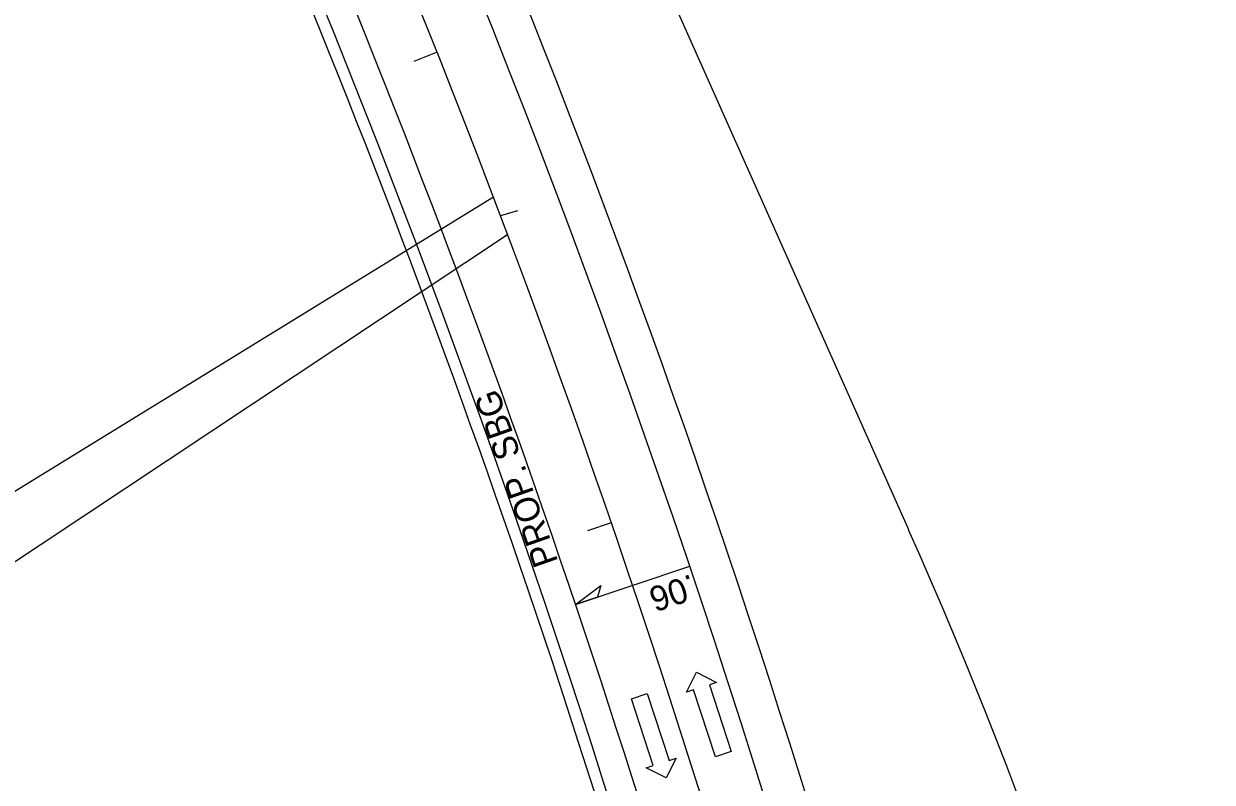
# Model space of a CAD drawing. Extents: x 472216 to 481979, y 489069 to 507339.
# Drawn here: x 477685.2 to 477922, y 499233.6 to 499384.8 of the extents above; entities that cross this region are included whole.
import ezdxf

# ---------------------------------------------------------------- set-up
doc = ezdxf.new("R2010")
doc.units = 0
for name, color, linetype in [('Old_Level_12', 7, 'Continuous'), ('Prop Drainage Structure Drop Inlet Grate 2 Narrow Slots and Sag Grates 840 24 CELL', 7, 'Continuous'), ('Prop Drainage Structure Drop Inlet Grate 2 Wide Slots and Sag Grates 840 22 Label', 7, 'Continuous'), ('Prop Drainage Structure Pipe CSP 15in', 7, 'Continuous'), ('Prop Drainage Structure Pipe RCP 24in Class III', 7, 'Continuous'), ('Prop Drainage Structure Pipe RCP 24in Class III Label', 7, 'Continuous'), ('Prop Drainage Structure Pipe Side Drain 15in Label', 7, 'Continuous'), ('Prop Drainage Structure Tops and Inverts LABEL', 7, 'Continuous'), ('Prop Earthen Structure False Sump CELL', 7, 'Continuous'), ('Prop Erosion Embankment Toe Protection CELL', 7, 'Continuous'), ('Sheet North Arrow Point CELL', 7, 'Continuous'), ('Sheet PE Seal Cell', 7, 'Continuous')]:
    doc.layers.add(name, color=color, linetype=linetype)

msp = doc.modelspace()

# ---------------------------------------------------------------- linework, layer by layer
at = {"layer": 'Old_Level_12'}
for p, q in [((477590.23, 499234.32), (477778.77, 499350.31)), ((477625.35, 499239.03), (477781.61, 499342.81))]:
    msp.add_line(p, q, dxfattribs=at)
at = {"layer": 'Prop Drainage Structure Drop Inlet Grate 2 Narrow Slots and Sag Grates 840 24 CELL'}
msp.add_lwpolyline([(477795.13, 499269.06), (477800.18, 499272.87), (477799.52, 499270.53)], close=True, dxfattribs=at)
at = {"layer": 'Prop Drainage Structure Drop Inlet Grate 2 Wide Slots and Sag Grates 840 22 Label'}
msp.add_line((477795.13, 499269.06), (477817.88, 499276.71), dxfattribs=at)
at = {"layer": 'Prop Drainage Structure Pipe RCP 24in Class III'}
msp.add_line((477783.57, 499347.49), (477780.22, 499346.49), dxfattribs=at)
at = {"layer": 'Prop Drainage Structure Pipe RCP 24in Class III Label'}
for radius, start, end in [(2137, 10.52608, 25.36838), (2113, 7.92268, 25.40794)]:
    msp.add_arc((475792.47, 498595.18), radius, start, end, dxfattribs=at)
at = {"layer": 'Prop Drainage Structure Pipe Side Drain 15in Label'}
for p, q in [((477817.25, 499251.59), (477819.22, 499255.54)), ((477819.22, 499255.54), (477823.24, 499253.53)), ((477818.67, 499252.05), (477817.25, 499251.59)), ((477822.99, 499238.73), (477818.67, 499252.05)), ((477823.24, 499253.53), (477821.81, 499253.07)), ((477821.81, 499253.07), (477826.13, 499239.75)), ((477806.3, 499250.28), (477809.44, 499251.3)), ((477810.62, 499236.97), (477806.3, 499250.28)), ((477809.44, 499251.3), (477813.76, 499237.98)), ((477815.18, 499238.45), (477813.21, 499234.49)), ((477813.76, 499237.98), (477815.18, 499238.45)), ((477826.13, 499239.75), (477822.99, 499238.73)), ((477809.19, 499236.5), (477810.62, 499236.97)), ((477813.21, 499234.49), (477809.19, 499236.5))]:
    msp.add_line(p, q, dxfattribs=at)
at = {"layer": 'Prop Drainage Structure Tops and Inverts LABEL'}
for radius, start, end in [(2145, 13.97102, 25.36961), (2105, 7.92268, 25.25594)]:
    msp.add_arc((475792.47, 498595.18), radius, start, end, dxfattribs=at)
at = {"layer": 'Prop Earthen Structure False Sump CELL'}
msp.add_arc((475792.47, 498595.18), 2107.33, 12.07695, 25.25594, dxfattribs=at)
at = {"layer": 'Prop Erosion Embankment Toe Protection CELL'}
for radius, start, end in [(2145, 13.97102, 25.36961), (2105, 7.92268, 25.25594)]:
    msp.add_arc((475792.47, 498595.18), radius, start, end, dxfattribs=at)
at = {"layer": 'Sheet North Arrow Point CELL'}
msp.add_line((477861.5, 499283.92), (477745.82, 499543.71), dxfattribs=at)
for centre, radius, start, end in [((475792.47, 498595.18), 2125, 7.92268, 31.27221), ((476947.96, 498877.15), 1000, 3.2561, 24.00169)]:
    msp.add_arc(centre, radius, start, end, dxfattribs=at)
at = {"layer": 'Sheet PE Seal Cell'}
for p, q in [((477767.58, 499379.12), (477762.93, 499377.28)), ((477802.27, 499285.34), (477797.54, 499283.72))]:
    msp.add_line(p, q, dxfattribs=at)

# ---------------------------------------------------------------- texts
at = {"layer": 'Prop Drainage Structure Drop Inlet Grate 2 Narrow Slots and Sag Grates 840 24 CELL'}
msp.add_text('.06', height=5, rotation=198.5977, dxfattribs=at).set_placement((477818.19, 499275.16))
at = {"layer": 'Prop Drainage Structure Pipe CSP 15in'}
msp.add_text('PROP. SBG', height=5, rotation=109.3248, dxfattribs=at).set_placement((477791.74, 499277.6))

doc.saveas('drawing.dxf')
